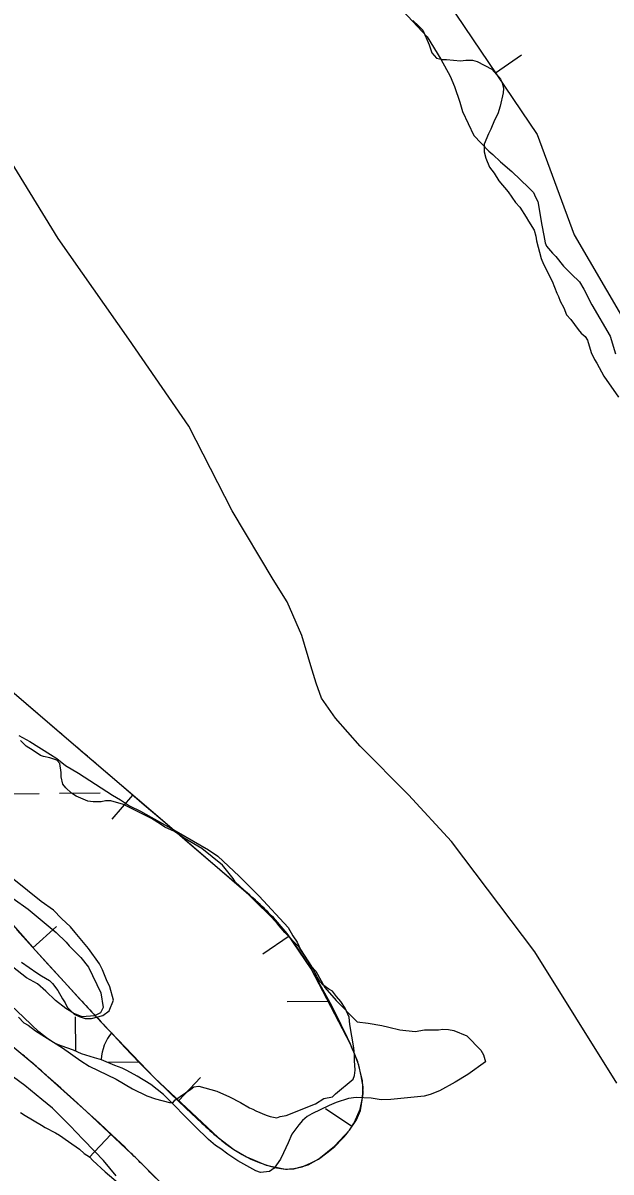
# Model space of a CAD drawing. Extents: x 3146026 to 3183936, y 897894 to 923344.
# Drawn here: x 3170065 to 3170529, y 908147 to 909054 of the extents above; entities that cross this region are included whole.
import ezdxf

# ---------------------------------------------------------------- set-up
doc = ezdxf.new("R2010")
doc.units = 0
for name, color, linetype in [('V-BORW-LINE', 7, 'Continuous'), ('V-ROAD-CNTR', 7, 'Continuous'), ('V-SITE-VEGE', 7, 'Continuous'), ('V-TOPO-SHOR', 7, 'Continuous'), ('V-WETL-SWMP', 7, 'Continuous')]:
    doc.layers.add(name, color=color, linetype=linetype)

msp = doc.modelspace()

# ---------------------------------------------------------------- linework, layer by layer
at = {"layer": 'V-BORW-LINE'}
for p, q in [((3170437.97, 909014.29), (3170458.67, 909028.3)), ((3170077.22, 908508.35), (3170062.24, 908521.22)), ((3170092.21, 908495.49), (3170077.22, 908508.35)), ((3170143.14, 908451.81), (3170125.17, 908467.22)), ((3170161.11, 908436.41), (3170143.14, 908451.81)), ((3170151.85, 908444.36), (3170135.57, 908425.39)), ((3170179.09, 908421.01), (3170161.11, 908436.41)), ((3170197.07, 908405.6), (3170179.09, 908421.01)), ((3170215.05, 908390.2), (3170197.07, 908405.6)), ((3170233.02, 908374.78), (3170215.05, 908390.2)), ((3170273.9, 908335.07), (3170262.92, 908347.7)), ((3170060.47, 908338.07), (3170072.85, 908324.3)), ((3170073.31, 908323.8), (3170091.73, 908340.7)), ((3170283.54, 908321.35), (3170273.9, 908335.07)), ((3170275.39, 908332.92), (3170254.7, 908318.88)), ((3170072.85, 908324.3), (3170085.33, 908310.63)), ((3170292.74, 908307.36), (3170283.54, 908321.35)), ((3170085.33, 908310.63), (3170097.83, 908296.97)), ((3170300.95, 908292.76), (3170292.74, 908307.36)), ((3170097.83, 908296.97), (3170110.37, 908283.35)), ((3170308.92, 908278.02), (3170300.95, 908292.76)), ((3170316.43, 908262.93), (3170308.92, 908278.02)), ((3170134.34, 908257.46), (3170145.81, 908245.24)), ((3170145.81, 908245.24), (3170157.44, 908233.15)), ((3170330.17, 908231.29), (3170327.11, 908239.58)), ((3170157.44, 908233.15), (3170169.14, 908221.15)), ((3170332.21, 908222.78), (3170330.17, 908231.29)), ((3170095.28, 908213.01), (3170085.06, 908222.12)), ((3170169.14, 908221.15), (3170181.42, 908209.12)), ((3170188.22, 908203.24), (3170205.33, 908221.47)), ((3170333.58, 908214.2), (3170332.21, 908222.78)), ((3170105.45, 908203.85), (3170095.28, 908213.01)), ((3170181.42, 908209.12), (3170193.79, 908197.19)), ((3170333.09, 908205.37), (3170333.58, 908214.2)), ((3170115.61, 908194.68), (3170105.45, 908203.85)), ((3170331.37, 908196.57), (3170333.09, 908205.37)), ((3170125.69, 908185.42), (3170115.61, 908194.68)), ((3170193.79, 908197.19), (3170206.46, 908185.5)), ((3170324.78, 908182.72), (3170304.1, 908196.78)), ((3170327.72, 908187.96), (3170331.37, 908196.57)), ((3170135.73, 908176.12), (3170125.69, 908185.42)), ((3170134.79, 908176.55), (3170117.62, 908158.38)), ((3170145.62, 908166.67), (3170135.73, 908176.12)), ((3170311.49, 908167.13), (3170317.46, 908173.26)), ((3170225.37, 908169.2), (3170231.65, 908164.69)), ((3170231.65, 908164.69), (3170238.31, 908160.79)), ((3170298.43, 908157.16), (3170305.05, 908162.02)), ((3170305.05, 908162.02), (3170311.49, 908167.13)), ((3170238.31, 908160.79), (3170245.1, 908157.13)), ((3170245.1, 908157.13), (3170251.78, 908154.4)), ((3170251.78, 908154.4), (3170258.57, 908151.93)), ((3170285.67, 908151.11), (3170292.17, 908153.9)), ((3170292.17, 908153.9), (3170298.43, 908157.16)), ((3170175.71, 908136.73), (3170165.55, 908146.91)), ((3170258.57, 908151.93), (3170265.44, 908150.25)), ((3170279, 908149.61), (3170285.67, 908151.11))]:
    msp.add_line(p, q, dxfattribs=at)
for points in [[(3170400.7, 909069.33), (3170470.95, 908965.57)], [(3170470.95, 908965.57), (3170500.12, 908886.48)], [(3170500.12, 908886.48), (3170537.47, 908822.37)], [(3170107.21, 908482.64), (3170047.25, 908534.08)], [(3170179.09, 908421.01), (3170107.21, 908482.64)], [(3170250.98, 908359.34), (3170179.09, 908421.01)], [(3170023.76, 908379.73), (3170072.85, 908324.3)], [(3170273.85, 908335.19), (3170250.98, 908359.34)], [(3170292.74, 908307.36), (3170273.85, 908335.19)], [(3170072.85, 908324.3), (3170122.93, 908269.75)], [(3170323.66, 908247.7), (3170292.74, 908307.36)], [(3170074.81, 908231.19), (3170036.68, 908262.75)], [(3170122.93, 908269.75), (3170169.14, 908221.15)], [(3170329.39, 908233.97), (3170323.66, 908247.7)], [(3170115.61, 908194.68), (3170074.81, 908231.19)], [(3170333.06, 908219.11), (3170329.39, 908233.97)], [(3170169.14, 908221.15), (3170219.33, 908174.04)], [(3170333.7, 908208.93), (3170333.06, 908219.11)], [(3170331.52, 908195.48), (3170333.7, 908208.93)], [(3170155.39, 908157.08), (3170115.61, 908194.68)], [(3170328.4, 908188.05), (3170331.52, 908195.48)], [(3170311.13, 908167.38), (3170322.87, 908179.92)], [(3170322.87, 908179.92), (3170328.4, 908188.05)], [(3170219.33, 908174.04), (3170231.71, 908164.67)], [(3170231.71, 908164.67), (3170241.69, 908158.82)], [(3170298.83, 908157.43), (3170311.13, 908167.38)], [(3170196, 908116.35), (3170155.39, 908157.08)], [(3170241.69, 908158.82), (3170257.14, 908152.38)], [(3170278.94, 908149.4), (3170290.39, 908152.71)], [(3170290.39, 908152.71), (3170298.83, 908157.43)], [(3170257.14, 908152.38), (3170272.33, 908149.26)], [(3170272.33, 908149.26), (3170278.94, 908149.4)]]:
    msp.add_lwpolyline(points, dxfattribs=at)
for points in [[(3170125.17, 908467.22), (3170107.21, 908482.64), (3170092.21, 908495.49)], [(3170262.92, 908347.7), (3170250.98, 908359.34), (3170233.02, 908374.78)], [(3170110.37, 908283.35), (3170122.93, 908269.75), (3170134.34, 908257.46)], [(3170327.11, 908239.58), (3170323.66, 908247.7), (3170316.43, 908262.93)], [(3170085.06, 908222.12), (3170074.81, 908231.19), (3170065.44, 908239.27)], [(3170206.46, 908185.5), (3170219.33, 908174.04), (3170225.37, 908169.2)], [(3170317.46, 908173.26), (3170322.87, 908179.92), (3170327.72, 908187.96)], [(3170165.55, 908146.91), (3170155.39, 908157.08), (3170145.62, 908166.67)], [(3170265.44, 908150.25), (3170272.33, 908149.26), (3170279, 908149.61)]]:
    msp.add_spline(points, degree=3, dxfattribs=at)
at = {"layer": 'V-ROAD-CNTR'}
msp.add_lwpolyline([(3170533.72, 908217.07), (3170469.03, 908320.61), (3170403.26, 908407.59), (3170369.34, 908444.5), (3170331.43, 908482.83), (3170311.8, 908505.09), (3170300.91, 908520.72), (3170296.59, 908532.51), (3170292.47, 908546.31), (3170285.22, 908570.3), (3170273.8, 908596.7), (3170262.72, 908614.33), (3170230.29, 908668.59), (3170196.14, 908735.44), (3170149.02, 908803.95), (3170093.18, 908883.49), (3170043.74, 908963.8), (3170027.53, 908992.42), (3170012.34, 909024.44), (3169998.85, 909074.41)], dxfattribs=at)
at = {"layer": 'V-SITE-VEGE'}
for points in [[(3170364.98, 909063.15), (3170384.11, 909042.54), (3170394.98, 909025.01), (3170402.23, 909011.6), (3170405.85, 909003.35), (3170410.01, 908990.96)], [(3170410.01, 908990.96), (3170412.08, 908983.75), (3170420.89, 908964.66), (3170432.78, 908952.3), (3170435.88, 908949.72), (3170442.09, 908944.06), (3170450.87, 908936.33), (3170464.32, 908923.45), (3170467.94, 908919.84), (3170469.49, 908916.23), (3170471.56, 908912.62), (3170474.69, 908894.05), (3170476.25, 908885.79), (3170477.3, 908880.11), (3170478.33, 908877.54), (3170482.99, 908871.87), (3170485.57, 908869.29), (3170491.78, 908861.56), (3170497.98, 908855.37), (3170504.19, 908849.19), (3170507.81, 908843.52), (3170514.02, 908831.14), (3170528.52, 908806.39), (3170532.67, 908792.47)], [(3170185.22, 908203.6), (3170197.74, 908212.17), (3170200.15, 908214.07), (3170203.99, 908214.53), (3170218.36, 908210.61), (3170228.41, 908206.24), (3170237.02, 908201.87), (3170244.19, 908197.52), (3170246.58, 908196.54), (3170248.97, 908195.09), (3170257.1, 908191.69), (3170260.46, 908190.71), (3170265.73, 908189.72), (3170268.13, 908190.67), (3170272.93, 908191.6), (3170296.01, 908200.59), (3170302.75, 908204.86), (3170309.47, 908206.27), (3170311.88, 908208.65), (3170325.85, 908220.09), (3170326.83, 908222.96), (3170327.33, 908227.27), (3170326.9, 908234.95), (3170326.92, 908239.26), (3170326.47, 908245.02), (3170323.22, 908263.27), (3170322.77, 908269.03), (3170319.45, 908276.24), (3170316.12, 908281.54), (3170312.79, 908285.39), (3170309.45, 908289.73), (3170306.58, 908291.18), (3170301.81, 908294.56), (3170299.9, 908296.98), (3170297.05, 908301.31), (3170294.67, 908306.12), (3170293.25, 908308.52), (3170283.27, 908324.41), (3170271.82, 908335.98), (3170266.1, 908342.73), (3170261.33, 908348.03), (3170247.98, 908361.06), (3170239.87, 908369.26), (3170232.71, 908376.01), (3170231.28, 908378.42), (3170226.05, 908385.16), (3170222.71, 908389.02), (3170206.47, 908402.06), (3170192.61, 908410.29), (3170184.96, 908415.61), (3170177.31, 908419.01), (3170173.96, 908421.43), (3170166.79, 908425.78), (3170144.79, 908436.94), (3170134.74, 908439.87), (3170130.42, 908439.89), (3170127.06, 908438.95), (3170120.82, 908438.99), (3170116.51, 908439.5), (3170107.42, 908443.38), (3170103.59, 908445.8), (3170099.3, 908450.14), (3170096.92, 908453.03), (3170095.51, 908458.8), (3170095.53, 908462.15), (3170094.61, 908469.36), (3170092.22, 908471.77), (3170086.48, 908473.72), (3170081.69, 908474.7), (3170079.29, 908475.68), (3170073.56, 908479.54), (3170067.82, 908482.93), (3170063.53, 908487.28)], [(3170057.56, 908362.6), (3170069.51, 908354.38), (3170091.47, 908336.03), (3170099.58, 908328.31), (3170101.96, 908325.42), (3170111.02, 908316.25), (3170117.22, 908308.54), (3170126.7, 908288.34), (3170128.55, 908276.82), (3170126.61, 908272.52), (3170121.8, 908270.15), (3170112.2, 908269.24), (3170105.02, 908272.16), (3170103.12, 908273.61), (3170099.29, 908276.03), (3170091.17, 908282.31), (3170083.54, 908289.55), (3170076.85, 908295.34), (3170068.25, 908300.18), (3170057.26, 908308.88)], [(3170061.84, 908269.04), (3170066.13, 908264.7), (3170069.47, 908262.76), (3170075.21, 908258.42), (3170096.72, 908244.86), (3170111.05, 908234.71), (3170117.74, 908230.36), (3170138.79, 908220.17), (3170151.7, 908212.42), (3170163.18, 908207.08), (3170169.88, 908204.65), (3170180.9, 908201.71), (3170183.77, 908201.69), (3170185.22, 908203.6)], [(3170138.84, 908143.9), (3170128.84, 908155.95), (3170122.16, 908163.18), (3170112.62, 908172.83), (3170102.61, 908183.44), (3170088.78, 908197.42), (3170080.18, 908204.19), (3170066.81, 908215.29), (3170052.96, 908225.44)]]:
    msp.add_lwpolyline(points, dxfattribs=at)
at = {"layer": 'V-TOPO-SHOR'}
for points in [[(3170372.81, 909055.41), (3170377.41, 909051.22), (3170380.64, 909047.96), (3170385.66, 909036.36), (3170387.94, 909029.87), (3170391.62, 909025.68), (3170396.25, 909024.73), (3170399.49, 909024.71), (3170410.59, 909023.72), (3170414.76, 909024.16), (3170419.85, 909024.13), (3170423.55, 909023.19), (3170435.09, 909017.11), (3170437.39, 909014.78), (3170441.99, 909009.2), (3170443.36, 909006.41), (3170444.26, 909001.78), (3170444.24, 908998.54), (3170441.87, 908987.9), (3170439.98, 908981.9), (3170437.18, 908976.82), (3170434.36, 908969.89), (3170432.49, 908966.2), (3170429.2, 908957.89), (3170429.17, 908951.87), (3170430.53, 908946.77), (3170433.27, 908939.81), (3170436.95, 908935.16), (3170440.62, 908929.12), (3170447.97, 908920.29), (3170453.94, 908911.92), (3170457.16, 908908.2), (3170462.21, 908900.3)], [(3170462.21, 908900.3), (3170464.04, 908897.05), (3170468.63, 908890.08), (3170470, 908885.45), (3170470.44, 908881.74), (3170474.07, 908867.83), (3170475.89, 908863.19), (3170482.76, 908849.73), (3170486.41, 908840.45), (3170487.78, 908837.67), (3170489.15, 908833.96), (3170491.9, 908828.85), (3170494.18, 908823.28), (3170497.4, 908819.56), (3170503.38, 908811.66), (3170505.68, 908808.87), (3170508.9, 908806.07), (3170510.74, 908803.29), (3170513.46, 908793.55), (3170516.21, 908787.98), (3170518.04, 908785.19), (3170523.54, 908774.98), (3170535.02, 908758.25)], [(3170063.42, 908193.82), (3170067.11, 908191.48), (3170080.03, 908184.01), (3170082.8, 908182.14), (3170091.11, 908177.93), (3170094.34, 908176.06), (3170101.25, 908170.93), (3170110.01, 908164.86), (3170113.7, 908161.6), (3170117.85, 908158.8), (3170120.61, 908156.01), (3170130.28, 908147.16), (3170140.42, 908138.31)]]:
    msp.add_lwpolyline(points, dxfattribs=at)
at = {"layer": 'V-WETL-SWMP'}
for p, q in [((3170046.22, 908445.26), (3170078.22, 908445.58)), ((3170094.22, 908445.74), (3170126.22, 908446.06)), ((3170273.77, 908281.35), (3170305.77, 908281.67)), ((3170107.09, 908242.24), (3170106.82, 908269.25)), ((3170131.97, 908233.5), (3170157.18, 908233.75))]:
    msp.add_line(p, q, dxfattribs=at)
for points in [[(3170062.13, 908491.42), (3170070.9, 908486.74), (3170087.04, 908476.47), (3170092.12, 908473.2), (3170099.03, 908467.61), (3170109.18, 908461.53), (3170135.93, 908444.26), (3170142.39, 908440.52), (3170149.31, 908435.85), (3170158.08, 908431.63), (3170188.08, 908414.8), (3170211.61, 908401.25), (3170218.99, 908396.11), (3170236.02, 908380.28), (3170251.68, 908364.45), (3170274.68, 908339.79), (3170278.35, 908333.29), (3170281.56, 908328.18), (3170284.31, 908322.61), (3170293.03, 908309.14), (3170296.25, 908305.42), (3170303.58, 908292.42), (3170312.32, 908282.18), (3170328.89, 908265.43), (3170337.68, 908264.45), (3170348.32, 908262.54), (3170353.86, 908261.12)], [(3170064.26, 908312.42), (3170076.25, 908304.02), (3170079.94, 908301.68), (3170086.4, 908297.94), (3170088.7, 908295.62), (3170092.84, 908290.04), (3170096.51, 908283.54), (3170098.8, 908280.28), (3170100.17, 908277.04), (3170105.7, 908271.45), (3170109.85, 908269.57), (3170114.47, 908268.16), (3170119.56, 908268.13), (3170128.37, 908270.4), (3170133.48, 908274.07), (3170136.77, 908282.39), (3170134.05, 908293.05), (3170131.31, 908298.62), (3170128.11, 908306.51), (3170125.82, 908311.15), (3170117.09, 908323.23), (3170106.52, 908335.79), (3170102.84, 908340.44), (3170095.93, 908346.96), (3170089.49, 908353.47), (3170079.81, 908360.47), (3170058.15, 908377.72)], [(3170127.36, 908235.53), (3170121.82, 908236.95), (3170111.65, 908240.25), (3170105.19, 908243.06), (3170095.48, 908246.36), (3170090.4, 908248.7), (3170083.95, 908252.9), (3170077.95, 908257.57), (3170065.98, 908268.74), (3170055.85, 908278.52)], [(3170353.86, 908261.12), (3170362.65, 908259.22), (3170374.68, 908257.77), (3170382.09, 908259.11), (3170393.2, 908259.05), (3170396.44, 908259.5), (3170401.07, 908259.47), (3170405.23, 908258.52), (3170415.39, 908254.3), (3170426.44, 908243.13), (3170428.73, 908239.41), (3170430.09, 908233.85), (3170416.15, 908223.74), (3170406.39, 908217.78), (3170393.86, 908210.91), (3170386.44, 908208.17), (3170381.8, 908206.81), (3170355.4, 908204.18), (3170347.99, 908203.75), (3170340.13, 908205.19), (3170328.1, 908205.72), (3170322.07, 908204.82), (3170312.33, 908201.64), (3170306.77, 908199.35), (3170293.31, 908192.95), (3170289.59, 908190.66), (3170285.87, 908187.44), (3170283.07, 908184.21), (3170277.48, 908176.84), (3170274.66, 908169.91), (3170270.92, 908162.06), (3170268.57, 908156.98), (3170263.44, 908150.07), (3170259.72, 908147.31), (3170252.78, 908146.42), (3170249.08, 908147.83), (3170234.77, 908155.78), (3170226.93, 908160.92), (3170221.4, 908165.11), (3170217.25, 908167.91), (3170211.72, 908172.57), (3170201.13, 908182.82), (3170176.28, 908207.95), (3170166.14, 908215.88), (3170155.53, 908222.42), (3170147.22, 908227.09), (3170143.53, 908228.96), (3170137.98, 908230.85), (3170127.36, 908235.53)]]:
    msp.add_lwpolyline(points, dxfattribs=at)
msp.add_arc((3170162.42, 908234.28), 35.25, 139.7992, 177.88931, dxfattribs=at)

doc.saveas('drawing.dxf')
